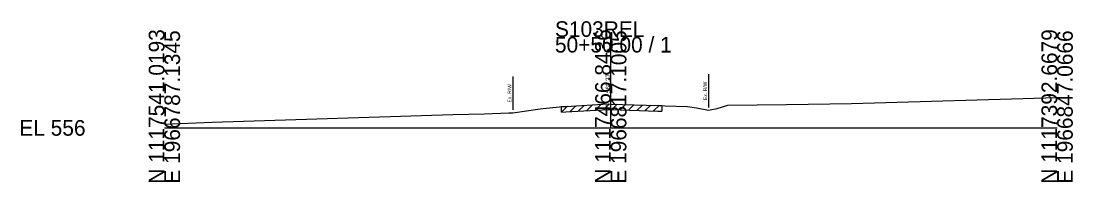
# Model space of a CAD drawing. Extents: x -26 to 163, y -10 to 24518.
# Drawn here: x -25.7 to 162.8, y 990.3 to 1019.2 of the extents above; entities that cross this region are included whole.
import ezdxf

# ---------------------------------------------------------------- set-up
doc = ezdxf.new("R2010")
doc.units = 0
for name, color, linetype in [('RD_GPK_XS_Cell', 7, 'Continuous'), ('RD_XS_ExGround', 7, 'Continuous'), ('RD_XS_ExPaveRet', 7, 'Continuous'), ('RD_XS_ExRW', 7, 'Continuous'), ('RD_XS_TX_Elev_EX', 7, 'Continuous')]:
    doc.layers.add(name, color=color, linetype=linetype)

msp = doc.modelspace()

# ---------------------------------------------------------------- linework, layer by layer
at = {"layer": 'RD_GPK_XS_Cell'}
for p, q in [((80, 1000), (80, 1016.31)), ((0, 1000), (80, 1000)), ((80, 1000), (160, 1000))]:
    msp.add_line(p, q, dxfattribs=at)
at = {"layer": 'RD_XS_ExGround'}
msp.add_lwpolyline([(0, 1000.65), (8.57, 1001.02), (51.69, 1002.41), (57.4, 1002.53), (61.75, 1002.68), (62.44, 1002.71), (67.33, 1003.39), (67.9, 1003.46), (70.83, 1003.78), (71.18, 1003.82), (71.97, 1003.86), (79.53, 1004.29), (80, 1004.27), (88.46, 1004.02), (89.18, 1004), (89.74, 1003.98), (93.78, 1003.81), (95.38, 1003.58), (97.5, 1003.15), (99.06, 1003.47), (101.01, 1004.05), (111.52, 1004.21), (123.13, 1004.38), (160, 1005.44)], dxfattribs=at)
at = {"layer": 'RD_XS_ExPaveRet'}
for p, q in [((71.18, 1002.82), (72.24, 1003.87)), ((71.18, 1002.82), (71.18, 1003.82)), ((71.97, 1002.86), (79.53, 1003.29)), ((72.68, 1002.9), (73.74, 1003.96)), ((74.18, 1002.98), (75.24, 1004.04)), ((75.68, 1003.07), (76.74, 1004.13)), ((77.18, 1003.15), (78.24, 1004.21)), ((78.68, 1003.24), (79.73, 1004.28)), ((79.53, 1003.29), (80, 1003.27)), ((80, 1003.27), (88.46, 1003.02)), ((80.18, 1003.27), (81.16, 1004.24)), ((81.68, 1003.22), (82.66, 1004.19)), ((83.18, 1003.18), (84.16, 1004.15)), ((84.68, 1003.13), (85.66, 1004.1)), ((86.18, 1003.09), (87.16, 1004.06)), ((87.68, 1003.04), (88.66, 1004.01)), ((88.46, 1003.02), (89.18, 1003)), ((89.18, 1004), (89.18, 1003)), ((71.18, 1002.82), (71.97, 1002.86))]:
    msp.add_line(p, q, dxfattribs=at)
at = {"layer": 'RD_XS_ExRW'}
for p, q in [((62.44, 1009.21), (62.44, 1003.21)), ((97.5, 1009.65), (97.5, 1003.65))]:
    msp.add_line(p, q, dxfattribs=at)

# ---------------------------------------------------------------- texts
at = {"layer": 'RD_GPK_XS_Cell'}
for s, p in [('S103REL', (70, 1016.31)), ('50+50.00 / 1', (70, 1013.51)), ('EL 556', (-26, 998.6))]:
    msp.add_text(s, height=2.8, dxfattribs=at).set_placement(p)
for s, p in [('N 1117541.0193', (0, 990)), ('E 1966787.1345', (2.8, 990)), ('N 1117466.8436', (80, 990)), ('E 1966817.1005', (82.8, 990)), ('N 1117392.6679', (160, 990)), ('E 1966847.0666', (162.8, 990))]:
    msp.add_text(s, height=2.8, rotation=90, dxfattribs=at).set_placement(p)
at = {"layer": 'RD_XS_ExRW'}
for p in [(62.19, 1004.56), (97.25, 1005)]:
    msp.add_text('Ex. R/W ', height=0.65, rotation=90, dxfattribs=at).set_placement(p)
at = {"layer": 'RD_XS_TX_Elev_EX'}
msp.add_text('560.27', height=0.8, rotation=90, dxfattribs=at).set_placement((79.9, 1006.27))

doc.saveas('drawing.dxf')
